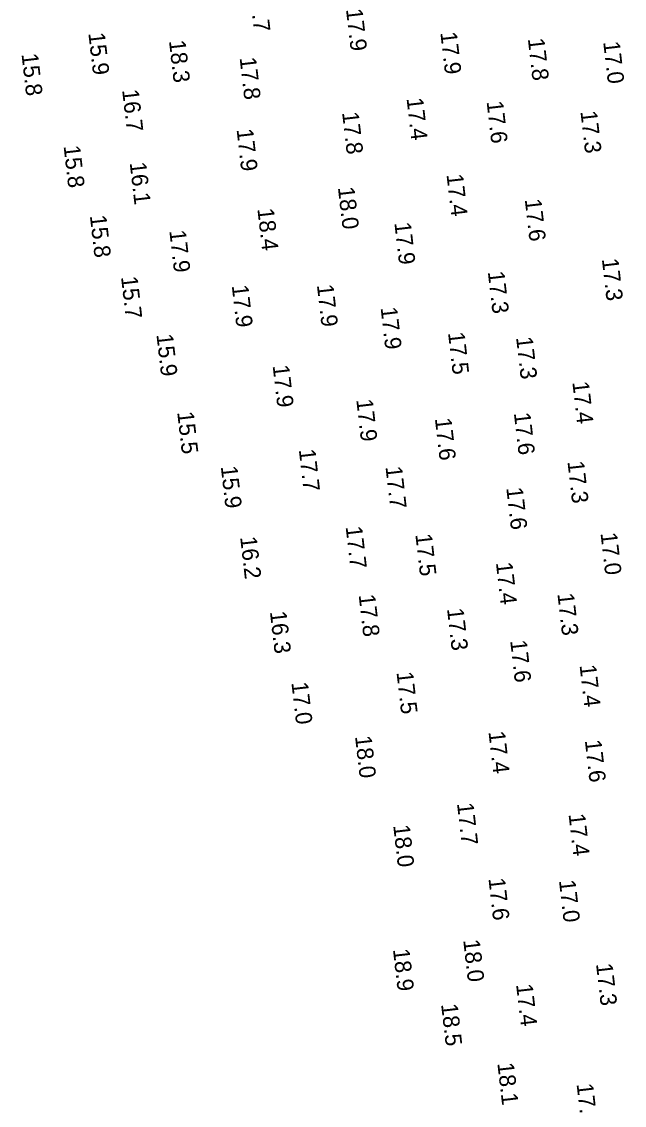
# Model space of a CAD drawing. Extents: x 1023796 to 1112670, y 656573 to 837340.
# Drawn here: x 1110388.3 to 1110571.1, y 679228.2 to 679556.8 of the extents above; entities that cross this region are included whole.
import ezdxf

# ---------------------------------------------------------------- set-up
doc = ezdxf.new("R2010")
doc.units = 0
doc.layers.add('V-TOPO-SOUN', color=7, linetype='Continuous')

msp = doc.modelspace()

# ---------------------------------------------------------------- texts
at = {"layer": 'V-TOPO-SOUN'}
for s, p in [('17.7 ', (1110457.33, 679566.47)), ('17.9 ', (1110486.66, 679560.6)), ('15.9 ', (1110408.54, 679553.35)), ('17.9 ', (1110515.27, 679553.55)), ('17.8 ', (1110541.81, 679551.64)), ('18.3 ', (1110432.99, 679551.02)), ('17.0 ', (1110564.66, 679550.7)), ('15.8 ', (1110388.27, 679547.02)), ('17.8 ', (1110454.41, 679545.87)), ('16.7 ', (1110418.78, 679536.13)), ('17.4 ', (1110505.03, 679533.57)), ('17.6 ', (1110529.3, 679532.6)), ('17.8 ', (1110485.48, 679529.3)), ('17.3 ', (1110557.76, 679529.6)), ('17.9 ', (1110453.49, 679524.15)), ('15.8 ', (1110401.03, 679519.13)), ('16.1 ', (1110421.08, 679514.05)), ('17.4 ', (1110517.14, 679510.47)), ('18.0 ', (1110484.21, 679506.54)), ('17.6 ', (1110540.88, 679502.91)), ('18.4 ', (1110459.79, 679500.07)), ('15.8 ', (1110409, 679497.97)), ('17.9 ', (1110501.33, 679495.84)), ('17.9 ', (1110433.09, 679493.44)), ('17.3 ', (1110564.25, 679484.85)), ('15.7 ', (1110418.45, 679479.43)), ('17.3 ', (1110529.67, 679480.97)), ('17.9 ', (1110452.02, 679476.81)), ('17.9 ', (1110477.84, 679476.97)), ('17.9 ', (1110497.16, 679470.11)), ('15.9 ', (1110429.18, 679461.95)), ('17.5 ', (1110517.6, 679462.51)), ('17.3 ', (1110538.24, 679461.09)), ('17.9 ', (1110464.42, 679452.53)), ('17.4 ', (1110555.3, 679447.54)), ('17.9 ', (1110489.78, 679442.19)), ('15.5 ', (1110435.48, 679438.4)), ('17.6 ', (1110513.62, 679436.47)), ('17.6 ', (1110537.57, 679438.12)), ('17.7 ', (1110472.36, 679427.04)), ('17.3 ', (1110553.82, 679423.43)), ('15.9 ', (1110448.7, 679421.92)), ('17.7 ', (1110498.64, 679421.82)), ('17.6 ', (1110535.27, 679415.44)), ('17.7 ', (1110486.56, 679403.64)), ('16.2 ', (1110454.57, 679400.5)), ('17.5 ', (1110507.69, 679401.36)), ('17.0 ', (1110563.84, 679401.71)), ('17.4 ', (1110532.13, 679392.72)), ('17.8 ', (1110490.5, 679382.98)), ('17.3 ', (1110550.77, 679383.34)), ('16.3 ', (1110463.6, 679377.86)), ('17.3 ', (1110517.3, 679378.78)), ('17.6 ', (1110536.45, 679369.12)), ('17.4 ', (1110557.49, 679361.65)), ('17.5 ', (1110501.98, 679359.53)), ('17.0 ', (1110470.11, 679356.4)), ('17.4 ', (1110529.87, 679341.47)), ('18.0 ', (1110489.4, 679340.1)), ('17.6 ', (1110559.09, 679338.84)), ('17.7 ', (1110520.32, 679319.75)), ('17.4 ', (1110554.15, 679316.47)), ('18.0 ', (1110500.98, 679313.1)), ('17.6 ', (1110529.86, 679296.97)), ('17.0 ', (1110551.24, 679296.36)), ('18.9 ', (1110500.9, 679275.5)), ('18.0 ', (1110522.21, 679278.29)), ('17.3 ', (1110562.48, 679271.07)), ('17.4 ', (1110538.24, 679264.83)), ('18.5 ', (1110515.5, 679258.84)), ('18.1 ', (1110532.56, 679240.95)), ('17.7 ', (1110556.58, 679234.65))]:
    msp.add_text(s, height=5, rotation=276.5594, dxfattribs=at).set_placement(p)

doc.saveas('drawing.dxf')
